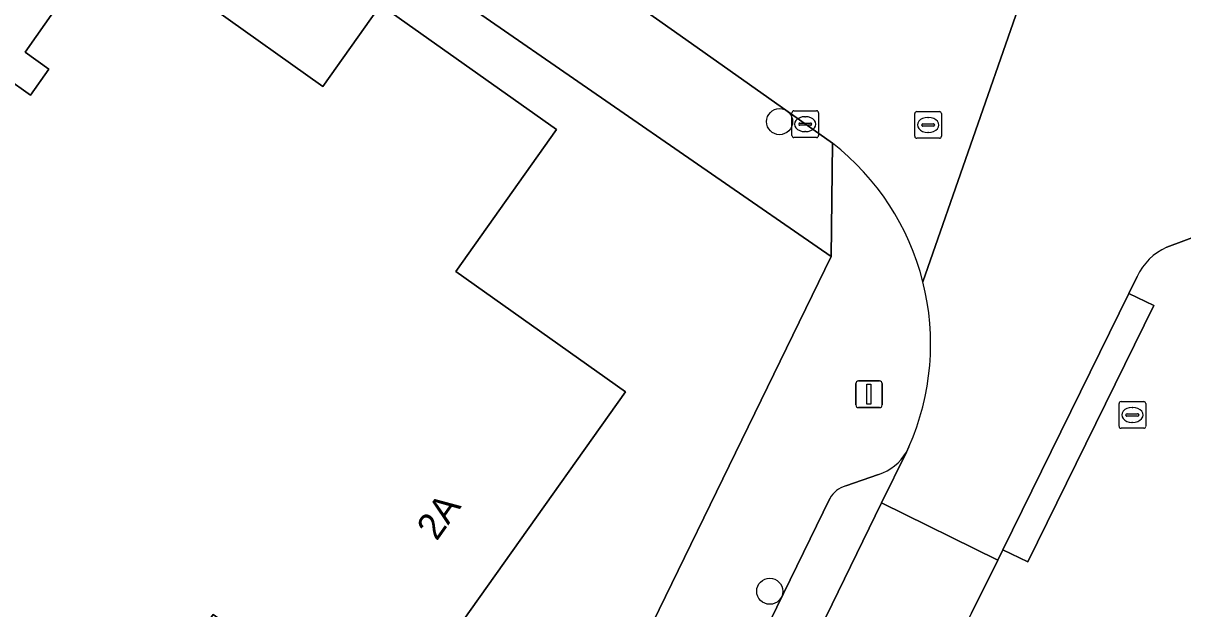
# Model space of a CAD drawing. Extents: x 160102 to 160934, y 382045 to 382923.
# Drawn here: x 160263.15 to 160306.67, y 382227.49 to 382249.45 of the extents above; entities that cross this region are included whole.
import ezdxf

# ---------------------------------------------------------------- set-up
doc = ezdxf.new("R2010")
doc.units = 0
for name, color, linetype in [('IMGEO_Boom', 7, 'Continuous'), ('IMGEO_Erf', 7, 'Continuous'), ('IMGEO_Kolk', 7, 'Continuous'), ('IMGEO_Lichtmast', 7, 'Continuous'), ('IMGEO_Pand', 7, 'Continuous'), ('IMGEO_Pand_nummerreeks', 7, 'Continuous'), ('IMGEO_Parkeervlak_open', 7, 'Continuous'), ('IMGEO_Rijbaan_lokaal_open', 7, 'Continuous'), ('IMGEO_Rioolput', 7, 'Continuous'), ('IMGEO_Voetpad_open', 7, 'Continuous')]:
    doc.layers.add(name, color=color, linetype=linetype)

msp = doc.modelspace()

# ---------------------------------------------------------------- linework, layer by layer
at = {"layer": 'IMGEO_Boom'}
for centre in [(160291.537, 382245.757), (160291.168, 382228.146)]:
    msp.add_circle(centre, 0.489, dxfattribs=at)
at = {"layer": 'IMGEO_Erf'}
for points in [[(160293.473, 382240.701), (160280, 382250), (160272.637, 382255.213), (160267.134, 382259.083), (160265.134, 382258.534), (160245.056, 382252.605)], [(160258.847, 382250), (160263.426, 382246.751), (160264.12, 382247.729), (160263.222, 382248.365), (160264.382, 382250), (160266.357, 382252.785), (160270.283, 382250), (160274.4, 382247.08), (160276.475, 382250), (160276.567, 382250.13), (160276.751, 382250), (160283.166, 382245.457), (160279.394, 382240.141), (160285.753, 382235.63), (160276.629, 382222.77), (160270.28, 382227.274), (160266.508, 382221.957), (160262.395, 382224.799)], [(160257.348, 382166.641), (160293.473, 382240.701)]]:
    msp.add_lwpolyline(points, dxfattribs=at)
at = {"layer": 'IMGEO_Kolk'}
for p, q in [((160291.999, 382245.236), (160291.999, 382246.088)), ((160292.074, 382246.162), (160292.926, 382246.162)), ((160292.487, 382245.942), (160292.512, 382245.942)), ((160293, 382246.088), (160293, 382245.236)), ((160292.258, 382245.656), (160292.258, 382245.668)), ((160292.696, 382245.619), (160292.298, 382245.619)), ((160292.301, 382245.705), (160292.699, 382245.705)), ((160292.742, 382245.668), (160292.742, 382245.656)), ((160292.926, 382245.162), (160292.074, 382245.162)), ((160292.51, 382245.382), (160292.485, 382245.382))]:
    msp.add_line(p, q, dxfattribs=at)
for points in [[(160291.999, 382245.236), (160291.999, 382246.088)], [(160292.074, 382246.162), (160292.926, 382246.162)], [(160293, 382246.088), (160293, 382245.236)], [(160292.926, 382245.162), (160292.074, 382245.162)]]:
    msp.add_lwpolyline(points, dxfattribs=at)
for centre, radius, start, end in [((160292.076, 382246.086), 0.0765, 91.552, 178.448), ((160292.076, 382246.086), 0.0765, 91.552, 178.448), ((160292.924, 382246.086), 0.0765, 1.552, 88.448), ((160292.924, 382246.086), 0.0765, 1.552, 88.448), ((160292.298, 382245.665), 0.0403, 85.8775, 175.7526), ((160292.295, 382245.655), 0.0366, 178.938, 274.7102), ((160292.699, 382245.662), 0.043, 264.8664, 352.4533), ((160292.703, 382245.667), 0.0386, 1.7309, 96.639), ((160292.076, 382245.238), 0.0765, 181.552, 268.448), ((160292.076, 382245.238), 0.0765, 181.552, 268.448), ((160292.924, 382245.238), 0.0765, 271.552, 358.448), ((160292.924, 382245.238), 0.0765, 271.552, 358.448)]:
    msp.add_arc(centre, radius, start, end, dxfattribs=at)
for centre, major_axis, ratio, start_param, end_param in [((160292.486, 382245.662), (-0.387, 0.002), 0.722429, 4.712389, 7.853982), ((160292.511, 382245.662), (-0.39, 0.002), 0.717154, 1.570796, 4.712389)]:
    msp.add_ellipse(centre, major_axis=major_axis, ratio=ratio, start_param=start_param, end_param=end_param, dxfattribs=at)
at = {"layer": 'IMGEO_Lichtmast'}
for p, q in [((160294.397, 382235.132), (160294.397, 382235.932)), ((160294.397, 382235.932), (160294.397, 382235.132)), ((160294.497, 382236.032), (160295.287, 382236.032)), ((160295.287, 382236.032), (160294.497, 382236.032)), ((160295.387, 382235.932), (160295.387, 382235.132)), ((160295.387, 382235.132), (160295.387, 382235.932)), ((160295.287, 382235.032), (160294.497, 382235.032)), ((160294.497, 382235.032), (160295.287, 382235.032))]:
    msp.add_line(p, q, dxfattribs=at)
msp.add_lwpolyline([(160294.817, 382235.907), (160294.967, 382235.907), (160294.967, 382235.157), (160294.817, 382235.157), (160294.817, 382235.907)], dxfattribs=at)
for centre, start, end in [((160294.497, 382235.932), 90, 180), ((160294.497, 382235.932), 90, 180), ((160295.287, 382235.932), 0, 90), ((160295.287, 382235.932), 360, 90), ((160294.497, 382235.132), 180, 270), ((160294.497, 382235.132), 180, 270), ((160295.287, 382235.132), 270, 0), ((160295.287, 382235.132), 270, 0)]:
    msp.add_arc(centre, 0.1, start, end, dxfattribs=at)
at = {"layer": 'IMGEO_Pand'}
msp.add_lwpolyline([(160262.395, 382224.799), (160266.508, 382221.957), (160270.28, 382227.274), (160276.629, 382222.77), (160285.753, 382235.63), (160279.394, 382240.141), (160283.166, 382245.457), (160276.751, 382250), (160276.567, 382250.13), (160276.475, 382250), (160274.4, 382247.08), (160270.283, 382250), (160266.357, 382252.785), (160264.382, 382250), (160263.222, 382248.365), (160264.12, 382247.729), (160263.426, 382246.751), (160258.847, 382250)], dxfattribs=at)
at = {"layer": 'IMGEO_Parkeervlak_open'}
for points in [[(160293.276, 382227.177), (160295.364, 382231.46), (160296.294, 382233.367)], [(160295.251, 382232.524), (160294.023, 382232.095)], [(160293.417, 382231.624), (160281.031, 382206.223)]]:
    msp.add_lwpolyline(points, dxfattribs=at)
for centre, radius, start, end in [((160294.709, 382234.262), 1.821, 287.3345, 330.5589), ((160294.293, 382231.123), 1.009, 105.5025, 150.2081)]:
    msp.add_arc(centre, radius, start, end, dxfattribs=at)
at = {"layer": 'IMGEO_Rijbaan_lokaal_open'}
for points in [[(160270.914, 382260.88), (160274.913, 382258.023), (160286.371, 382250), (160288.021, 382248.834), (160293.524, 382244.948)], [(160296.914, 382239.751), (160300.493, 382250)], [(160300.493, 382250), (160296.914, 382239.751)], [(160306.065, 382241.044), (160307.344, 382241.524)], [(160296.392, 382233.568), (160296.294, 382233.367), (160295.364, 382231.46), (160299.721, 382229.314), (160299.914, 382229.705), (160304.645, 382239.317), (160304.957, 382239.95)]]:
    msp.add_lwpolyline(points, dxfattribs=at)
msp.add_lwpolyline([(160299.721, 382229.314), (160295.364, 382231.46), (160293.276, 382227.177), (160297.633, 382225.052), (160298.74, 382227.321)], close=True, dxfattribs=at)
for centre, radius, start, end in [((160287.66, 382237.419), 9.543, 14.1445, 52.0883), ((160306.929, 382239.061), 2.163, 113.5412, 155.7303), ((160287.668, 382237.418), 9.536, 336.1869, 14.1616)]:
    msp.add_arc(centre, radius, start, end, dxfattribs=at)
at = {"layer": 'IMGEO_Rioolput'}
for p, q in [((160296.611, 382245.206), (160296.611, 382246.058)), ((160296.686, 382246.132), (160297.538, 382246.132)), ((160297.099, 382245.912), (160297.124, 382245.912)), ((160297.612, 382246.058), (160297.612, 382245.206)), ((160296.87, 382245.626), (160296.87, 382245.638)), ((160297.308, 382245.589), (160296.91, 382245.589)), ((160296.913, 382245.675), (160297.311, 382245.675)), ((160297.354, 382245.638), (160297.354, 382245.626)), ((160297.538, 382245.132), (160296.686, 382245.132)), ((160297.122, 382245.352), (160297.097, 382245.352)), ((160304.274, 382234.331), (160304.274, 382235.183)), ((160304.349, 382235.257), (160305.201, 382235.257)), ((160304.762, 382235.037), (160304.787, 382235.037)), ((160305.275, 382235.183), (160305.275, 382234.331)), ((160304.533, 382234.751), (160304.533, 382234.763)), ((160304.971, 382234.714), (160304.573, 382234.714)), ((160304.576, 382234.8), (160304.974, 382234.8)), ((160305.017, 382234.763), (160305.017, 382234.751)), ((160305.201, 382234.257), (160304.349, 382234.257)), ((160304.785, 382234.477), (160304.76, 382234.477))]:
    msp.add_line(p, q, dxfattribs=at)
for points in [[(160296.611, 382245.206), (160296.611, 382246.058)], [(160296.686, 382246.132), (160297.538, 382246.132)], [(160297.612, 382246.058), (160297.612, 382245.206)], [(160297.538, 382245.132), (160296.686, 382245.132)], [(160304.274, 382234.331), (160304.274, 382235.183)], [(160304.349, 382235.257), (160305.201, 382235.257)], [(160305.275, 382235.183), (160305.275, 382234.331)], [(160305.201, 382234.257), (160304.349, 382234.257)]]:
    msp.add_lwpolyline(points, dxfattribs=at)
for centre, radius, start, end in [((160296.688, 382246.056), 0.0765, 91.552, 178.448), ((160296.688, 382246.056), 0.0765, 91.552, 178.448), ((160297.536, 382246.056), 0.0765, 1.552, 88.448), ((160297.536, 382246.056), 0.0765, 1.552, 88.448), ((160296.91, 382245.635), 0.0403, 85.8775, 175.7526), ((160296.907, 382245.625), 0.0366, 178.938, 274.7102), ((160297.311, 382245.632), 0.043, 264.8664, 352.4533), ((160297.315, 382245.637), 0.0386, 1.7309, 96.639), ((160296.688, 382245.208), 0.0765, 181.552, 268.448), ((160296.688, 382245.208), 0.0765, 181.552, 268.448), ((160297.536, 382245.208), 0.0765, 271.552, 358.448), ((160297.536, 382245.208), 0.0765, 271.552, 358.448), ((160304.351, 382235.181), 0.0765, 91.552, 178.448), ((160304.351, 382235.181), 0.0765, 91.552, 178.448), ((160305.199, 382235.181), 0.0765, 1.552, 88.448), ((160305.199, 382235.181), 0.0765, 1.552, 88.448), ((160304.573, 382234.76), 0.0403, 85.8775, 175.7526), ((160304.57, 382234.75), 0.0366, 178.938, 274.7102), ((160304.974, 382234.757), 0.043, 264.8664, 352.4533), ((160304.978, 382234.762), 0.0386, 1.7309, 96.639), ((160304.351, 382234.333), 0.0765, 181.552, 268.448), ((160304.351, 382234.333), 0.0765, 181.552, 268.448), ((160305.199, 382234.333), 0.0765, 271.552, 358.448), ((160305.199, 382234.333), 0.0765, 271.552, 358.448)]:
    msp.add_arc(centre, radius, start, end, dxfattribs=at)
for centre, major_axis, ratio, start_param, end_param in [((160297.098, 382245.632), (-0.387, 0.002), 0.722429, 4.712389, 7.853982), ((160297.123, 382245.632), (-0.39, 0.002), 0.717154, 1.570796, 4.712389), ((160304.761, 382234.757), (-0.387, 0.002), 0.722429, 4.712389, 7.853982), ((160304.786, 382234.757), (-0.39, 0.002), 0.717154, 1.570796, 4.712389)]:
    msp.add_ellipse(centre, major_axis=major_axis, ratio=ratio, start_param=start_param, end_param=end_param, dxfattribs=at)
at = {"layer": 'IMGEO_Voetpad_open'}
for points in [[(160264.533, 382261.812), (160265.134, 382258.534), (160267.134, 382259.083), (160272.637, 382255.213), (160280, 382250), (160293.473, 382240.701), (160293.524, 382244.948), (160288.021, 382248.834), (160286.371, 382250)], [(160293.524, 382244.948), (160293.473, 382240.701), (160257.348, 382166.641), (160257.204, 382166.347), (160259.557, 382165.237), (160259.939, 382166.062), (160261.215, 382165.442), (160261.425, 382165.87), (160264.03, 382171.188), (160276.342, 382196.54), (160277.988, 382199.941), (160279.303, 382202.655), (160281.031, 382206.223)], [(160307.344, 382241.524), (160306.065, 382241.044)], [(160304.957, 382239.95), (160304.645, 382239.317), (160305.578, 382238.858), (160300.847, 382229.246), (160299.914, 382229.705), (160299.721, 382229.314), (160298.74, 382227.321)], [(160296.294, 382233.367), (160296.392, 382233.568)], [(160294.023, 382232.095), (160295.251, 382232.524)], [(160281.031, 382206.223), (160293.417, 382231.624)]]:
    msp.add_lwpolyline(points, dxfattribs=at)
msp.add_lwpolyline([(160299.914, 382229.705), (160300.847, 382229.246), (160305.578, 382238.858), (160304.645, 382239.317)], close=True, dxfattribs=at)
for centre, radius, start, end in [((160287.66, 382237.419), 9.543, 14.1445, 52.0883), ((160306.929, 382239.061), 2.163, 113.5412, 155.7303), ((160287.668, 382237.418), 9.536, 336.1869, 14.1616), ((160294.709, 382234.262), 1.821, 287.3345, 330.5589), ((160294.293, 382231.123), 1.009, 105.5025, 150.2081)]:
    msp.add_arc(centre, radius, start, end, dxfattribs=at)

# ---------------------------------------------------------------- texts
at = {"layer": 'IMGEO_Pand_nummerreeks'}
msp.add_text('2A', height=1, rotation=54.6448, dxfattribs=at).set_placement((160278.67, 382230.002))

doc.saveas('drawing.dxf')
